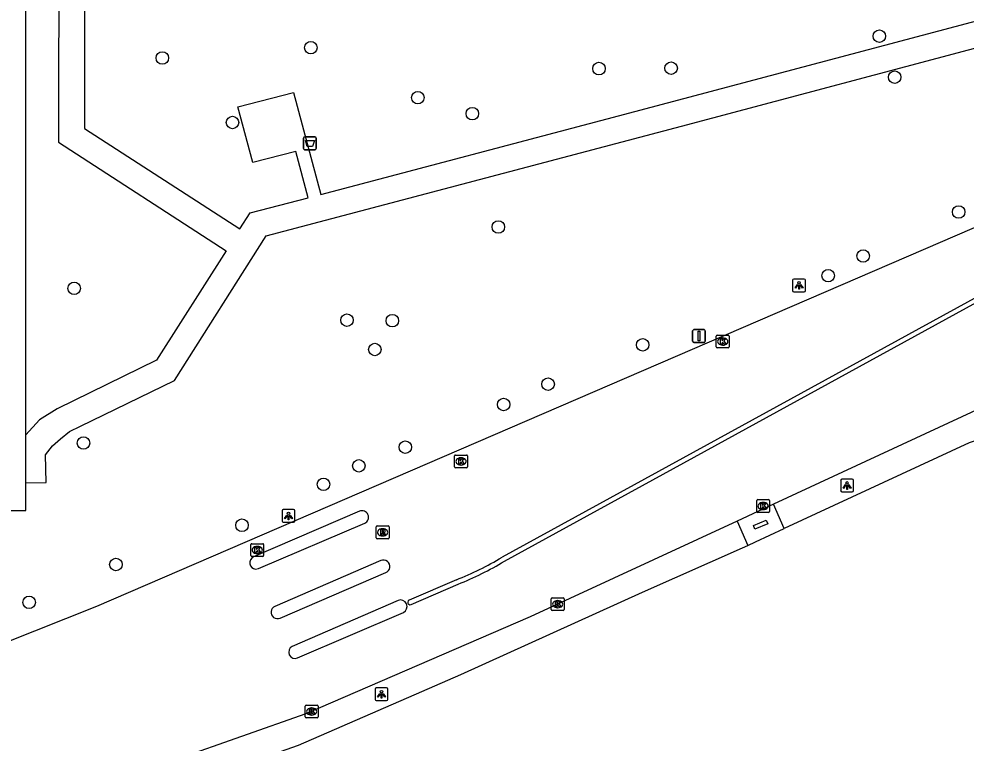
# Model space of a CAD drawing. Extents: x 161477 to 163040, y 383680 to 384868.
# Drawn here: x 162541.8 to 162615.9, y 384444.8 to 384501.4 of the extents above; entities that cross this region are included whole.
import ezdxf

# ---------------------------------------------------------------- set-up
doc = ezdxf.new("R2010")
doc.units = 0
for name, color, linetype in [('IMGEO_Afvalbak', 7, 'Continuous'), ('IMGEO_Berm_groen', 7, 'Continuous'), ('IMGEO_Boom', 7, 'Continuous'), ('IMGEO_Kolk', 7, 'Continuous'), ('IMGEO_Lichtpunt', 7, 'Continuous'), ('IMGEO_Parkeervlak_open', 7, 'Continuous'), ('IMGEO_Rijbaan_lokaal_open', 7, 'Continuous'), ('IMGEO_Rioolput', 7, 'Continuous'), ('IMGEO_Verkeersbordpaal', 7, 'Continuous'), ('IMGEO_Voetpad_gesloten', 7, 'Continuous'), ('IMGEO_Voetpad_open', 7, 'Continuous')]:
    doc.layers.add(name, color=color, linetype=linetype)

msp = doc.modelspace()

# ---------------------------------------------------------------- linework, layer by layer
at = {"layer": 'IMGEO_Afvalbak'}
for p, q in [((162564.065, 384491.31), (162564.065, 384492.11)), ((162564.065, 384492.11), (162564.065, 384491.31)), ((162564.165, 384492.21), (162564.955, 384492.21)), ((162564.955, 384492.21), (162564.165, 384492.21)), ((162565.055, 384492.11), (162565.055, 384491.31)), ((162565.055, 384491.31), (162565.055, 384492.11)), ((162564.955, 384491.21), (162564.165, 384491.21)), ((162564.165, 384491.21), (162564.955, 384491.21))]:
    msp.add_line(p, q, dxfattribs=at)
msp.add_lwpolyline([(162564.208, 384491.924), (162564.912, 384491.924), (162564.763, 384491.454), (162564.357, 384491.454), (162564.208, 384491.924)], dxfattribs=at)
for centre, start, end in [((162564.165, 384492.11), 90, 180), ((162564.165, 384492.11), 90, 180), ((162564.955, 384492.11), 0, 90), ((162564.955, 384492.11), 360, 90), ((162564.165, 384491.31), 180, 270), ((162564.165, 384491.31), 180, 270), ((162564.955, 384491.31), 270, 0), ((162564.955, 384491.31), 270, 0)]:
    msp.add_arc(centre, 0.1, start, end, dxfattribs=at)
at = {"layer": 'IMGEO_Berm_groen'}
for points in [[(162740.568, 384408), (162712.633, 384459.824), (162697.636, 384487.733), (162692.156, 384497.917), (162658.77, 384486.161), (162643.492, 384479.539), (162632.432, 384473.594), (162616.122, 384468.281), (162601.645, 384461.599)], [(162552.354, 384440.678), (162563.678, 384444.655), (162573.311, 384448.845), (162576.359, 384450.17), (162590.567, 384456.619), (162598.384, 384460.09), (162598.806, 384460.276)]]:
    msp.add_lwpolyline(points, dxfattribs=at)
at = {"layer": 'IMGEO_Boom'}
for centre in [(162609.1, 384500.08), (162564.63, 384499.18), (162553.02, 384498.38), (162587.17, 384497.55), (162592.81, 384497.58), (162610.3, 384496.88), (162573, 384495.28), (162577.26, 384494.03), (162558.51, 384493.33), (162615.3, 384486.34), (162579.3, 384485.17), (162607.83, 384482.9), (162605.1, 384481.36), (162546.13, 384480.37), (162567.46, 384477.88), (162571.01, 384477.84), (162590.59, 384475.95), (162569.64, 384475.59), (162583.19, 384472.88), (162579.71, 384471.29), (162546.86, 384468.28), (162572.02, 384467.95), (162568.39, 384466.5), (162565.63, 384465.05), (162559.25, 384461.85), (162549.39, 384458.78), (162542.6, 384455.82)]:
    msp.add_circle(centre, 0.489, dxfattribs=at)
at = {"layer": 'IMGEO_Kolk'}
for p, q in [((162596.348, 384475.785), (162596.348, 384476.637)), ((162596.423, 384476.711), (162597.275, 384476.711)), ((162596.836, 384476.491), (162596.861, 384476.491)), ((162597.349, 384476.637), (162597.349, 384475.785)), ((162597.275, 384475.711), (162596.423, 384475.711)), ((162596.859, 384475.931), (162596.834, 384475.931)), ((162575.881, 384466.412), (162575.881, 384467.264)), ((162575.956, 384467.338), (162576.808, 384467.338)), ((162576.369, 384467.118), (162576.394, 384467.118)), ((162576.882, 384467.264), (162576.882, 384466.412)), ((162576.808, 384466.338), (162575.956, 384466.338)), ((162576.392, 384466.558), (162576.367, 384466.558)), ((162599.582, 384463.857), (162600.434, 384463.857)), ((162599.507, 384462.931), (162599.507, 384463.783)), ((162600.018, 384463.077), (162599.993, 384463.077)), ((162599.995, 384463.637), (162600.02, 384463.637)), ((162600.508, 384463.783), (162600.508, 384462.931)), ((162600.434, 384462.857), (162599.582, 384462.857)), ((162559.944, 384459.483), (162559.944, 384460.335)), ((162560.019, 384460.409), (162560.871, 384460.409)), ((162560.432, 384460.189), (162560.457, 384460.189)), ((162560.945, 384460.335), (162560.945, 384459.483)), ((162560.871, 384459.409), (162560.019, 384459.409)), ((162560.455, 384459.629), (162560.43, 384459.629)), ((162583.441, 384455.253), (162583.441, 384456.105)), ((162583.516, 384456.179), (162584.368, 384456.179)), ((162583.929, 384455.959), (162583.954, 384455.959)), ((162584.442, 384456.105), (162584.442, 384455.253)), ((162584.368, 384455.179), (162583.516, 384455.179)), ((162583.952, 384455.399), (162583.927, 384455.399)), ((162564.199, 384446.864), (162564.199, 384447.716)), ((162564.274, 384447.79), (162565.126, 384447.79)), ((162564.687, 384447.57), (162564.712, 384447.57)), ((162565.2, 384447.716), (162565.2, 384446.864)), ((162565.126, 384446.79), (162564.274, 384446.79)), ((162564.71, 384447.01), (162564.685, 384447.01))]:
    msp.add_line(p, q, dxfattribs=at)
for points in [[(162596.348, 384475.785), (162596.348, 384476.637)], [(162596.423, 384476.711), (162597.275, 384476.711)], [(162596.669, 384476.411), (162596.792, 384476.411), (162596.792, 384476.26), (162596.922, 384476.411), (162597.086, 384476.411), (162596.94, 384476.26), (162597.093, 384476.011), (162596.941, 384476.011), (162596.856, 384476.175), (162596.792, 384476.108), (162596.792, 384476.011), (162596.669, 384476.011), (162596.669, 384476.411)], [(162597.349, 384476.637), (162597.349, 384475.785)], [(162597.275, 384475.711), (162596.423, 384475.711)], [(162575.881, 384466.412), (162575.881, 384467.264)], [(162575.956, 384467.338), (162576.808, 384467.338)], [(162576.202, 384467.038), (162576.325, 384467.038), (162576.325, 384466.887), (162576.455, 384467.038), (162576.619, 384467.038), (162576.473, 384466.887), (162576.626, 384466.638), (162576.474, 384466.638), (162576.389, 384466.802), (162576.325, 384466.735), (162576.325, 384466.638), (162576.202, 384466.638), (162576.202, 384467.038)], [(162576.882, 384467.264), (162576.882, 384466.412)], [(162576.808, 384466.338), (162575.956, 384466.338)], [(162599.582, 384463.857), (162600.434, 384463.857)], [(162599.507, 384462.931), (162599.507, 384463.783)], [(162599.828, 384463.557), (162599.951, 384463.557), (162599.951, 384463.406), (162600.081, 384463.557), (162600.245, 384463.557), (162600.099, 384463.406), (162600.252, 384463.157), (162600.1, 384463.157), (162600.015, 384463.321), (162599.951, 384463.254), (162599.951, 384463.157), (162599.828, 384463.157), (162599.828, 384463.557)], [(162600.508, 384463.783), (162600.508, 384462.931)], [(162600.434, 384462.857), (162599.582, 384462.857)], [(162559.944, 384459.483), (162559.944, 384460.335)], [(162560.019, 384460.409), (162560.871, 384460.409)], [(162560.945, 384460.335), (162560.945, 384459.483)], [(162560.871, 384459.409), (162560.019, 384459.409)], [(162560.265, 384460.109), (162560.388, 384460.109), (162560.388, 384459.958), (162560.518, 384460.109), (162560.682, 384460.109), (162560.536, 384459.958), (162560.689, 384459.709), (162560.537, 384459.709), (162560.452, 384459.873), (162560.388, 384459.806), (162560.388, 384459.709), (162560.265, 384459.709), (162560.265, 384460.109)], [(162583.441, 384455.253), (162583.441, 384456.105)], [(162583.516, 384456.179), (162584.368, 384456.179)], [(162583.762, 384455.879), (162583.885, 384455.879), (162583.885, 384455.728), (162584.015, 384455.879), (162584.179, 384455.879), (162584.033, 384455.728), (162584.186, 384455.479), (162584.034, 384455.479), (162583.949, 384455.643), (162583.885, 384455.576), (162583.885, 384455.479), (162583.762, 384455.479), (162583.762, 384455.879)], [(162584.442, 384456.105), (162584.442, 384455.253)], [(162584.368, 384455.179), (162583.516, 384455.179)], [(162564.199, 384446.864), (162564.199, 384447.716)], [(162564.274, 384447.79), (162565.126, 384447.79)], [(162565.2, 384447.716), (162565.2, 384446.864)], [(162565.126, 384446.79), (162564.274, 384446.79)], [(162564.52, 384447.49), (162564.643, 384447.49), (162564.643, 384447.339), (162564.773, 384447.49), (162564.937, 384447.49), (162564.791, 384447.339), (162564.944, 384447.09), (162564.792, 384447.09), (162564.707, 384447.254), (162564.643, 384447.187), (162564.643, 384447.09), (162564.52, 384447.09), (162564.52, 384447.49)]]:
    msp.add_lwpolyline(points, dxfattribs=at)
for centre, start, end in [((162596.425, 384476.635), 91.55205, 178.44795), ((162596.425, 384476.635), 91.55205, 178.44795), ((162597.273, 384476.635), 1.55205, 88.44795), ((162597.273, 384476.635), 1.55205, 88.44795), ((162596.425, 384475.787), 181.55205, 268.44795), ((162596.425, 384475.787), 181.55205, 268.44795), ((162597.273, 384475.787), 271.55205, 358.44795), ((162597.273, 384475.787), 271.55205, 358.44795), ((162575.958, 384467.262), 91.55205, 178.44795), ((162575.958, 384467.262), 91.55205, 178.44795), ((162576.806, 384467.262), 1.55205, 88.44795), ((162576.806, 384467.262), 1.55205, 88.44795), ((162575.958, 384466.414), 181.55205, 268.44795), ((162575.958, 384466.414), 181.55205, 268.44795), ((162576.806, 384466.414), 271.55205, 358.44795), ((162576.806, 384466.414), 271.55205, 358.44795), ((162599.584, 384463.781), 91.55205, 178.44795), ((162599.584, 384463.781), 91.55205, 178.44795), ((162600.432, 384463.781), 1.55205, 88.44795), ((162600.432, 384463.781), 1.55205, 88.44795), ((162599.584, 384462.933), 181.55205, 268.44795), ((162599.584, 384462.933), 181.55205, 268.44795), ((162600.432, 384462.933), 271.55205, 358.44795), ((162600.432, 384462.933), 271.55205, 358.44795), ((162560.021, 384460.333), 91.55205, 178.44795), ((162560.021, 384460.333), 91.55205, 178.44795), ((162560.869, 384460.333), 1.55205, 88.44795), ((162560.869, 384460.333), 1.55205, 88.44795), ((162560.021, 384459.485), 181.55205, 268.44795), ((162560.021, 384459.485), 181.55205, 268.44795), ((162560.869, 384459.485), 271.55205, 358.44795), ((162560.869, 384459.485), 271.55205, 358.44795), ((162583.518, 384456.103), 91.55205, 178.44795), ((162583.518, 384456.103), 91.55205, 178.44795), ((162584.366, 384456.103), 1.55205, 88.44795), ((162584.366, 384456.103), 1.55205, 88.44795), ((162583.518, 384455.255), 181.55205, 268.44795), ((162583.518, 384455.255), 181.55205, 268.44795), ((162584.366, 384455.255), 271.55205, 358.44795), ((162584.366, 384455.255), 271.55205, 358.44795), ((162564.276, 384447.714), 91.55205, 178.44795), ((162564.276, 384447.714), 91.55205, 178.44795), ((162565.124, 384447.714), 1.55205, 88.44795), ((162565.124, 384447.714), 1.55205, 88.44795), ((162564.276, 384446.866), 181.55205, 268.44795), ((162564.276, 384446.866), 181.55205, 268.44795), ((162565.124, 384446.866), 271.55205, 358.44795), ((162565.124, 384446.866), 271.55205, 358.44795)]:
    msp.add_arc(centre, 0.0765, start, end, dxfattribs=at)
for centre, major_axis, ratio, start_param, end_param in [((162596.835, 384476.211), (-0.387, 0.002), 0.722429, 4.712389, 7.853982), ((162596.86, 384476.211), (-0.39, 0.002), 0.717154, 1.570796, 4.712389), ((162576.368, 384466.838), (-0.387, 0.002), 0.722429, 4.712389, 7.853982), ((162576.393, 384466.838), (-0.39, 0.002), 0.717154, 1.570796, 4.712389), ((162599.994, 384463.357), (-0.387, 0.002), 0.722429, 4.712389, 7.853982), ((162600.019, 384463.357), (-0.39, 0.002), 0.717154, 1.570796, 4.712389), ((162560.431, 384459.909), (-0.387, 0.002), 0.722429, 4.712389, 7.853982), ((162560.456, 384459.909), (-0.39, 0.002), 0.717154, 1.570796, 4.712389), ((162583.928, 384455.679), (-0.387, 0.002), 0.722429, 4.712389, 7.853982), ((162583.953, 384455.679), (-0.39, 0.002), 0.717154, 1.570796, 4.712389), ((162564.686, 384447.29), (-0.387, 0.002), 0.722429, 4.712389, 7.853982), ((162564.711, 384447.29), (-0.39, 0.002), 0.717154, 1.570796, 4.712389)]:
    msp.add_ellipse(centre, major_axis=major_axis, ratio=ratio, start_param=start_param, end_param=end_param, dxfattribs=at)
at = {"layer": 'IMGEO_Lichtpunt'}
for p, q in [((162602.317, 384481.003), (162602.317, 384480.196)), ((162602.317, 384481.003), (162602.317, 384480.196)), ((162603.219, 384481.098), (162602.411, 384481.098)), ((162603.219, 384481.098), (162602.411, 384481.098)), ((162603.313, 384480.196), (162603.313, 384481.003)), ((162603.313, 384480.196), (162603.313, 384481.003)), ((162602.411, 384480.102), (162603.219, 384480.102)), ((162602.411, 384480.102), (162603.219, 384480.102)), ((162606.073, 384465.361), (162606.073, 384464.554)), ((162606.073, 384465.361), (162606.073, 384464.554)), ((162606.975, 384465.456), (162606.167, 384465.456)), ((162606.975, 384465.456), (162606.167, 384465.456)), ((162607.069, 384464.554), (162607.069, 384465.361)), ((162607.069, 384464.554), (162607.069, 384465.361)), ((162606.167, 384464.46), (162606.975, 384464.46)), ((162606.167, 384464.46), (162606.975, 384464.46)), ((162563.289, 384463.078), (162562.481, 384463.078)), ((162563.289, 384463.078), (162562.481, 384463.078)), ((162562.387, 384462.983), (162562.387, 384462.176)), ((162562.387, 384462.983), (162562.387, 384462.176)), ((162563.383, 384462.176), (162563.383, 384462.983)), ((162563.383, 384462.176), (162563.383, 384462.983)), ((162562.481, 384462.082), (162563.289, 384462.082)), ((162562.481, 384462.082), (162563.289, 384462.082)), ((162569.662, 384449.043), (162569.662, 384448.236)), ((162569.662, 384449.043), (162569.662, 384448.236)), ((162570.564, 384449.138), (162569.756, 384449.138)), ((162570.564, 384449.138), (162569.756, 384449.138)), ((162570.658, 384448.236), (162570.658, 384449.043)), ((162570.658, 384448.236), (162570.658, 384449.043)), ((162569.756, 384448.142), (162570.564, 384448.142)), ((162569.756, 384448.142), (162570.564, 384448.142))]:
    msp.add_line(p, q, dxfattribs=at)
for points in [[(162602.691, 384480.667), (162602.73, 384480.639), (162602.542, 384480.377), (162602.504, 384480.404), (162602.691, 384480.667)], [(162602.793, 384480.619), (162602.84, 384480.619), (162602.84, 384480.297), (162602.793, 384480.297), (162602.793, 384480.619)], [(162602.903, 384480.639), (162602.941, 384480.666), (162603.128, 384480.404), (162603.089, 384480.376), (162602.903, 384480.639)], [(162606.447, 384465.025), (162606.486, 384464.997), (162606.298, 384464.735), (162606.26, 384464.762), (162606.447, 384465.025)], [(162606.549, 384464.977), (162606.596, 384464.977), (162606.596, 384464.655), (162606.549, 384464.655), (162606.549, 384464.977)], [(162606.659, 384464.997), (162606.697, 384465.024), (162606.884, 384464.762), (162606.845, 384464.734), (162606.659, 384464.997)], [(162562.761, 384462.647), (162562.8, 384462.619), (162562.612, 384462.357), (162562.574, 384462.384), (162562.761, 384462.647)], [(162562.863, 384462.599), (162562.91, 384462.599), (162562.91, 384462.277), (162562.863, 384462.277), (162562.863, 384462.599)], [(162562.973, 384462.619), (162563.011, 384462.646), (162563.198, 384462.384), (162563.159, 384462.356), (162562.973, 384462.619)], [(162570.036, 384448.707), (162570.075, 384448.679), (162569.887, 384448.417), (162569.849, 384448.444), (162570.036, 384448.707)], [(162570.138, 384448.659), (162570.185, 384448.659), (162570.185, 384448.337), (162570.138, 384448.337), (162570.138, 384448.659)], [(162570.248, 384448.679), (162570.286, 384448.706), (162570.473, 384448.444), (162570.434, 384448.416), (162570.248, 384448.679)]]:
    msp.add_lwpolyline(points, dxfattribs=at)
for centre in [(162602.816, 384480.801), (162606.572, 384465.159), (162562.886, 384462.781), (162570.161, 384448.841)]:
    msp.add_circle(centre, 0.0994, dxfattribs=at)
for centre, start, end in [((162602.411, 384481.003), 90, 180), ((162602.411, 384481.003), 90, 180), ((162603.219, 384481.003), 0, 90), ((162603.219, 384481.003), 0, 90), ((162602.411, 384480.196), 180, 270), ((162602.411, 384480.196), 180, 270), ((162603.219, 384480.196), 270, 0), ((162603.219, 384480.196), 270, 360), ((162606.167, 384465.361), 90, 180), ((162606.167, 384465.361), 90, 180), ((162606.975, 384465.361), 0, 90), ((162606.975, 384465.361), 0, 90), ((162606.167, 384464.554), 180, 270), ((162606.167, 384464.554), 180, 270), ((162606.975, 384464.554), 270, 0), ((162606.975, 384464.554), 270, 360), ((162562.481, 384462.983), 90, 180), ((162562.481, 384462.983), 90, 180), ((162563.289, 384462.983), 0, 90), ((162563.289, 384462.983), 0, 90), ((162562.481, 384462.176), 180, 270), ((162562.481, 384462.176), 180, 270), ((162563.289, 384462.176), 270, 0), ((162563.289, 384462.176), 270, 360), ((162569.756, 384449.043), 90, 180), ((162569.756, 384449.043), 90, 180), ((162570.564, 384449.043), 0, 90), ((162570.564, 384449.043), 0, 90), ((162569.756, 384448.236), 180, 270), ((162569.756, 384448.236), 180, 270), ((162570.564, 384448.236), 270, 0), ((162570.564, 384448.236), 270, 360)]:
    msp.add_arc(centre, 0.0946, start, end, dxfattribs=at)
at = {"layer": 'IMGEO_Parkeervlak_open'}
for points in [[(162542.344, 384468.907), (162542.344, 384529.018)], [(162519.886, 384475.678), (162519.886, 384463.004), (162542.344, 384463.004), (162542.344, 384465.176)]]:
    msp.add_lwpolyline(points, dxfattribs=at)
at = {"layer": 'IMGEO_Rijbaan_lokaal_open'}
for points in [[(162620.322, 384486.747), (162547.861, 384455.507), (162540.6, 384452.603)], [(162623.841, 384483.209), (162619.793, 384481.383), (162579.59, 384459.343)], [(162579.774, 384459.033), (162619.953, 384481.061), (162623.99, 384482.877)], [(162644.125, 384482.428), (162638.01, 384478.947), (162636.234, 384478.012), (162627.444, 384474.301), (162626.015, 384473.801), (162617.354, 384471.147), (162600.813, 384463.489)], [(162600.813, 384463.489), (162597.983, 384462.18)], [(162568.429, 384462.942), (162560.154, 384459.375)], [(162597.983, 384462.18), (162581.79, 384454.683), (162564.254, 384447.097), (162554.188, 384443.572)], [(162560.313, 384458.421), (162560.541, 384458.458), (162568.846, 384462.002)], [(162570.113, 384459.089), (162561.824, 384455.504)], [(162562.224, 384454.596), (162570.501, 384458.149)], [(162576.017, 384457.583), (162572.321, 384455.988)], [(162572.473, 384455.661), (162576.149, 384457.249)], [(162571.461, 384455.973), (162563.181, 384452.378)], [(162563.601, 384451.48), (162571.878, 384455.036)]]:
    msp.add_lwpolyline(points, dxfattribs=at)
for centre, radius, start, end in [((162568.635, 384462.471), 0.514, 294.24621, 113.59956), ((162560.35, 384458.917), 0.498, 113.20034, 265.72431), ((162570.31, 384458.62), 0.508, 292.07479, 112.78355), ((162566.72, 384480.963), 25.161, 291.68434, 300.76383), ((162566.756, 384480.91), 25.458, 291.65224, 300.75486), ((162571.646, 384455.494), 0.513, 296.86258, 111.11912), ((162572.388, 384455.82), 0.181, 111.6856, 298.1754), ((162562.013, 384455.045), 0.496, 112.39631, 295.15342), ((162563.397, 384451.932), 0.496, 115.84617, 294.28538)]:
    msp.add_arc(centre, radius, start, end, dxfattribs=at)
at = {"layer": 'IMGEO_Rioolput'}
for p, q in [((162569.749, 384460.874), (162569.749, 384461.726)), ((162569.824, 384461.8), (162570.676, 384461.8)), ((162570.75, 384461.726), (162570.75, 384460.874)), ((162570.26, 384461.02), (162570.235, 384461.02)), ((162570.237, 384461.58), (162570.262, 384461.58)), ((162570.676, 384460.8), (162569.824, 384460.8))]:
    msp.add_line(p, q, dxfattribs=at)
for points in [[(162569.749, 384460.874), (162569.749, 384461.726)], [(162569.824, 384461.8), (162570.676, 384461.8)], [(162570.75, 384461.726), (162570.75, 384460.874)], [(162570.338, 384461.498), (162570.086, 384461.5), (162570.086, 384461.1)], [(162570.086, 384461.1), (162570.21, 384461.1), (162570.21, 384461.262), (162570.221, 384461.262)], [(162570.264, 384461.419), (162570.21, 384461.419), (162570.21, 384461.338)], [(162570.21, 384461.338), (162570.262, 384461.338)], [(162570.268, 384461.233), (162570.339, 384461.1), (162570.479, 384461.1), (162570.414, 384461.226)], [(162570.676, 384460.8), (162569.824, 384460.8)]]:
    msp.add_lwpolyline(points, dxfattribs=at)
for centre, radius, start, end in [((162569.826, 384461.724), 0.0765, 91.55205, 178.44795), ((162569.826, 384461.724), 0.0765, 91.55205, 178.44795), ((162570.674, 384461.724), 0.0765, 1.55205, 88.44795), ((162570.674, 384461.724), 0.0765, 1.55205, 88.44795), ((162569.826, 384460.876), 0.0765, 181.55205, 268.44795), ((162569.826, 384460.876), 0.0765, 181.55205, 268.44795), ((162570.22, 384461.209), 0.0533, 26.02933, 88.69889), ((162570.246, 384461.527), 0.19, 274.7715, 282.96867), ((162570.27, 384461.323), 0.0964, 77.00612, 93.18647), ((162570.284, 384461.38), 0.0378, 276.66336, 79.67722), ((162570.337, 384461.388), 0.109, 350.36119, 89.41601), ((162570.335, 384461.388), 0.112, 277.58423, 350.98172), ((162570.319, 384461.173), 0.108, 29.51342, 73.79051), ((162570.674, 384460.876), 0.0765, 271.55205, 358.44795), ((162570.674, 384460.876), 0.0765, 271.55205, 358.44795)]:
    msp.add_arc(centre, radius, start, end, dxfattribs=at)
for centre, major_axis, ratio, start_param, end_param in [((162570.236, 384461.3), (-0.387, 0.002), 0.722429, 4.712389, 7.853982), ((162570.261, 384461.3), (-0.39, 0.002), 0.717154, 1.570796, 4.712389)]:
    msp.add_ellipse(centre, major_axis=major_axis, ratio=ratio, start_param=start_param, end_param=end_param, dxfattribs=at)
at = {"layer": 'IMGEO_Verkeersbordpaal'}
for p, q in [((162594.495, 384476.24), (162594.495, 384477.04)), ((162594.495, 384477.04), (162594.495, 384476.24)), ((162594.595, 384477.14), (162595.385, 384477.14)), ((162595.385, 384477.14), (162594.595, 384477.14)), ((162595.485, 384477.04), (162595.485, 384476.24)), ((162595.485, 384476.24), (162595.485, 384477.04)), ((162595.385, 384476.14), (162594.595, 384476.14)), ((162594.595, 384476.14), (162595.385, 384476.14))]:
    msp.add_line(p, q, dxfattribs=at)
msp.add_lwpolyline([(162594.915, 384477.015), (162595.065, 384477.015), (162595.065, 384476.265), (162594.915, 384476.265), (162594.915, 384477.015)], dxfattribs=at)
for centre, start, end in [((162594.595, 384477.04), 90, 180), ((162594.595, 384477.04), 90, 180), ((162595.385, 384477.04), 0, 90), ((162595.385, 384477.04), 360, 90), ((162594.595, 384476.24), 180, 270), ((162594.595, 384476.24), 180, 270), ((162595.385, 384476.24), 270, 0), ((162595.385, 384476.24), 270, 0)]:
    msp.add_arc(centre, 0.1, start, end, dxfattribs=at)
at = {"layer": 'IMGEO_Voetpad_gesloten'}
msp.add_lwpolyline([(162599.371, 384461.545), (162599.254, 384461.821), (162600.259, 384462.246), (162600.376, 384461.97), (162599.371, 384461.545)], dxfattribs=at)
at = {"layer": 'IMGEO_Voetpad_open'}
for points in [[(162542.344, 384529.018), (162542.537, 384529.018), (162545.584, 384529.012), (162545.593, 384526.5), (162544.941, 384524.525), (162544.904, 384491.796), (162558.018, 384483.314), (162552.569, 384474.763), (162544.785, 384470.944), (162543.401, 384470.087), (162542.344, 384468.907)], [(162542.344, 384465.176), (162543.93, 384465.191), (162543.871, 384467.355), (162544.428, 384468.056), (162545.061, 384468.602), (162545.749, 384469.171), (162546.629, 384469.602), (162553.96, 384473.165), (162561.145, 384484.488), (162593.629, 384493.055), (162618.526, 384499.677), (162634.108, 384510.663), (162634.851, 384511.21), (162635.141, 384511.424), (162635.14, 384514.873)], [(162546.942, 384505.549), (162546.93, 384492.874), (162559.088, 384485.024), (162559.891, 384486.261), (162564.435, 384487.451), (162563.468, 384491.067), (162560.099, 384490.199), (162558.916, 384494.556), (162563.289, 384495.686), (162565.425, 384487.713), (162588.7, 384493.846), (162617.593, 384501.51), (162624.498, 384506.37)], [(162542.344, 384465.176), (162542.344, 384468.907)], [(162601.645, 384461.599), (162600.813, 384463.489)], [(162597.983, 384462.18), (162598.806, 384460.276)], [(162598.806, 384460.276), (162599.402, 384460.553), (162601.645, 384461.599)]]:
    msp.add_lwpolyline(points, dxfattribs=at)

doc.saveas('drawing.dxf')
